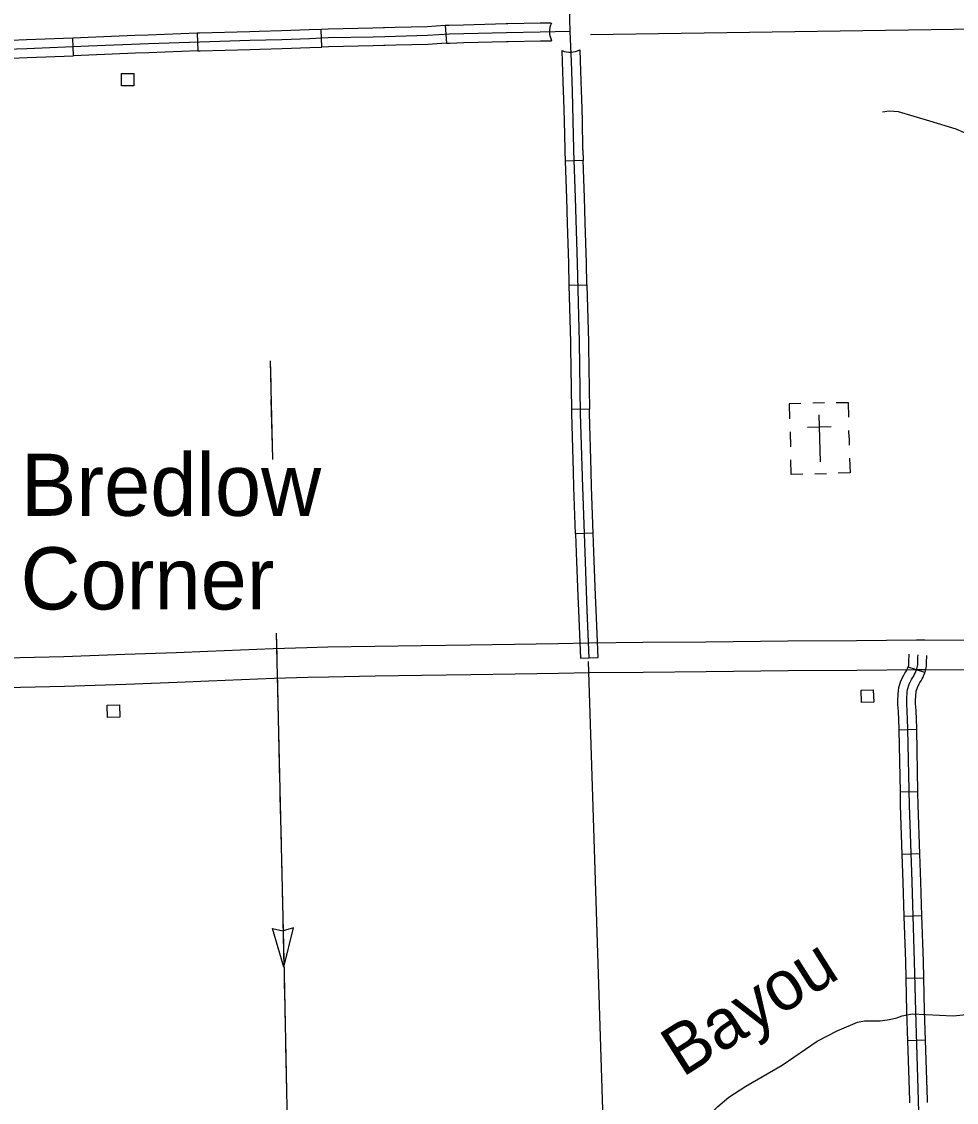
# Model space of a CAD drawing. Extents: x -19 to 366, y -4 to 359.
# Drawn here: x 165.449 to 166.954, y 176.331 to 178.07 of the extents above; entities that cross this region are included whole.
import ezdxf

# ---------------------------------------------------------------- set-up
doc = ezdxf.new("R2010")
doc.units = 0
for name, color, linetype in [('Level 10', 7, 'Continuous'), ('Level 24', 7, 'Continuous'), ('Level 31', 7, 'Continuous'), ('Level 32', 7, 'Continuous'), ('Level 35', 7, 'Continuous'), ('Level 43', 7, 'Continuous'), ('Level 5', 7, 'Continuous'), ('Level 56', 7, 'Continuous'), ('Level 57', 7, 'Continuous'), ('Level 60', 7, 'Continuous')]:
    doc.layers.add(name, color=color, linetype=linetype)

msp = doc.modelspace()

# ---------------------------------------------------------------- linework, layer by layer
at = {"layer": 'Level 10'}
for p, q in [((166.3623, 177.0698), (166.3627, 177.0698)), ((166.892, 177.0745), (166.8919, 177.0745))]:
    msp.add_line(p, q, dxfattribs=at)
for points in [[(166.3623, 177.0698), (166.3126, 177.0685), (166.2428, 177.0677), (166.1716, 177.0663), (166.0926, 177.0654), (166.0179, 177.0644), (165.9423, 177.063), (165.9087, 177.0624), (165.8542, 177.0607), (165.749, 177.0561), (165.698, 177.0543), (165.6155, 177.0512), (165.5172, 177.0478), (165.4466, 177.046), (165.381, 177.0446), (165.3735, 177.0444)], [(166.892, 177.0745), (166.8895, 177.0745), (166.7931, 177.0735), (166.6824, 177.0728), (166.5506, 177.0713), (166.4493, 177.0706), (166.3627, 177.0698)], [(167.7511, 177.0803), (167.6948, 177.0801), (167.6876, 177.0801), (167.6698, 177.08), (167.6511, 177.0799), (167.6395, 177.0797), (167.5342, 177.0791), (167.3821, 177.0771), (167.2859, 177.0767), (167.218, 177.0761), (167.1246, 177.0752), (167.0212, 177.0742), (166.9029, 177.0746), (166.8919, 177.0745)], [(166.8925, 177.0272), (166.9031, 177.0273), (167.0213, 177.0268), (167.125, 177.0278), (167.2184, 177.0288), (167.2862, 177.0293), (167.3825, 177.0297), (167.5346, 177.0317), (167.6399, 177.0324), (167.6516, 177.0325), (167.6701, 177.0326), (167.6878, 177.0327), (167.695, 177.0327), (167.7513, 177.033)], [(165.3749, 176.997), (165.3822, 176.9973), (165.4477, 176.9986), (165.5186, 177.0005), (165.6172, 177.0039), (165.6997, 177.007), (165.7508, 177.0088), (165.856, 177.0134), (165.9099, 177.015), (165.9432, 177.0157), (166.0187, 177.0171), (166.0931, 177.018), (166.1724, 177.019), (166.2436, 177.0204), (166.3135, 177.0212), (166.3635, 177.0224)], [(166.3631, 177.0224), (166.4496, 177.0232), (166.551, 177.0239), (166.6829, 177.0255), (166.7935, 177.0262), (166.8899, 177.0271), (166.8925, 177.0272)]]:
    msp.add_lwpolyline(points, dxfattribs=at)
at = {"layer": 'Level 31'}
for p, q in [((165.9328, 178.0287), (165.9317, 178.0571)), ((166.1313, 178.0632), (166.133, 178.0348)), ((165.533, 178.0147), (165.532, 178.0431)), ((165.7318, 178.0508), (165.7329, 178.0224)), ((166.2324, 178.0376), (166.2324, 178.0376)), ((166.3221, 177.9453), (166.3221, 177.9453)), ((166.353, 177.8462), (166.3247, 177.8452)), ((166.3309, 177.6454), (166.3593, 177.6462)), ((166.3334, 177.5457), (166.3334, 177.5457)), ((166.3632, 177.4461), (166.3348, 177.4457)), ((166.3693, 177.2465), (166.341, 177.2455)), ((166.3487, 177.0455), (166.3771, 177.0467))]:
    msp.add_line(p, q, dxfattribs=at)
for points in [[(166.3321, 178.0535), (166.3301, 178.1317), (166.3281, 178.2345), (166.3266, 178.3039)], [(165.9317, 178.0571), (165.9124, 178.0564), (165.8678, 178.0548), (165.8319, 178.0538)], [(166.0318, 178.0595), (166.0148, 178.059), (165.9426, 178.0575), (165.9317, 178.0571)], [(166.1313, 178.0632), (166.1021, 178.0614), (166.0509, 178.06), (166.0337, 178.0595), (166.0318, 178.0595)], [(166.2318, 178.066), (166.2294, 178.066), (166.1606, 178.0642), (166.1373, 178.0635), (166.1313, 178.0632)], [(166.3019, 178.0673), (166.2838, 178.0671), (166.2318, 178.066)], [(166.0341, 178.0453), (166.0152, 178.0448), (165.943, 178.0433), (165.913, 178.0422), (165.8683, 178.0406), (165.8169, 178.0392), (165.7361, 178.0367), (165.6535, 178.0338), (165.557, 178.0299), (165.4578, 178.0261), (165.4081, 178.0244), (165.3664, 178.0235), (165.3566, 178.0238), (165.3469, 178.0238)], [(165.532, 178.0431), (165.4573, 178.0403), (165.4321, 178.0394)], [(165.6318, 178.0471), (165.5565, 178.0441), (165.532, 178.0431)], [(165.7318, 178.0508), (165.6529, 178.0479), (165.6318, 178.0471)], [(165.8319, 178.0538), (165.8165, 178.0534), (165.7356, 178.0509), (165.7318, 178.0508)], [(166.3321, 178.0535), (166.2841, 178.0529), (166.2297, 178.0518), (166.161, 178.05), (166.1379, 178.0494), (166.1027, 178.0472), (166.0513, 178.0458), (166.0341, 178.0453)], [(166.133, 178.0348), (166.1386, 178.0352), (166.1614, 178.0358), (166.23, 178.0376), (166.2324, 178.0376)], [(166.2324, 178.0376), (166.2843, 178.0387), (166.3023, 178.0389)], [(166.3629, 177.0461), (166.3597, 177.1228), (166.3562, 177.2161), (166.3525, 177.3209), (166.3491, 177.4394), (166.3475, 177.5544), (166.3442, 177.6807), (166.341, 177.7863), (166.3383, 177.8623), (166.3382, 177.8644), (166.3373, 177.9101), (166.3359, 177.9579), (166.3342, 178.0057), (166.3321, 178.0535)], [(165.7329, 178.0224), (165.654, 178.0196), (165.633, 178.0187)], [(165.7329, 178.0224), (165.7366, 178.0225), (165.8173, 178.025), (165.8327, 178.0254)], [(165.8327, 178.0254), (165.8687, 178.0264), (165.9135, 178.028), (165.9328, 178.0287)], [(166.0326, 178.0311), (166.0155, 178.0306), (165.9434, 178.0291), (165.9328, 178.0287)], [(166.133, 178.0348), (166.1033, 178.033), (166.0517, 178.0316), (166.0345, 178.0311), (166.0326, 178.0311)], [(166.3221, 177.9453), (166.3217, 177.9575), (166.32, 178.0052), (166.3192, 178.023)], [(166.3476, 178.0243), (166.3484, 178.0063), (166.3501, 177.9584), (166.3505, 177.9461)], [(165.4331, 178.011), (165.4583, 178.0119), (165.533, 178.0147)], [(165.633, 178.0187), (165.5576, 178.0157), (165.533, 178.0147)], [(166.3247, 177.8452), (166.3241, 177.8619), (166.324, 177.8641), (166.3231, 177.9098), (166.3221, 177.9453)], [(166.3505, 177.9461), (166.3515, 177.9105), (166.3524, 177.8646), (166.3525, 177.8627), (166.353, 177.8462)], [(166.328, 177.7453), (166.3268, 177.7858), (166.3247, 177.8452)], [(166.3564, 177.7462), (166.3552, 177.7867), (166.353, 177.8462)], [(166.3309, 177.6454), (166.33, 177.6803), (166.328, 177.7453)], [(166.3593, 177.6462), (166.3584, 177.6811), (166.3564, 177.7462)], [(166.3334, 177.5457), (166.3333, 177.5541), (166.3309, 177.6454)], [(166.3593, 177.6462), (166.3617, 177.5547), (166.3618, 177.546)], [(166.3348, 177.4457), (166.3334, 177.5457)], [(166.3618, 177.546), (166.3632, 177.4461)], [(166.3376, 177.3455), (166.3349, 177.4391), (166.3348, 177.4457)], [(166.366, 177.3463), (166.3633, 177.4397), (166.3632, 177.4461)], [(166.341, 177.2455), (166.3383, 177.3205), (166.3376, 177.3455)], [(166.3693, 177.2465), (166.3667, 177.3214), (166.366, 177.3463)], [(166.341, 177.2455), (166.342, 177.2156), (166.3447, 177.1455)], [(166.373, 177.1466), (166.3704, 177.2166), (166.3693, 177.2465)], [(166.3447, 177.1455), (166.3455, 177.1223), (166.3487, 177.0455)], [(166.3771, 177.0467), (166.3739, 177.1234), (166.373, 177.1466)]]:
    msp.add_lwpolyline(points, dxfattribs=at)
for start, end in [(155.4209, 206.175), (247.147, 297.9004)]:
    msp.add_arc((166.3321, 178.0535), 0.0331, start, end, dxfattribs=at)
at = {"layer": 'Level 32'}
for p, q in [((166.9033, 177.0224), (166.8763, 177.0312)), ((166.89, 176.9305), (166.8616, 176.9299)), ((166.8921, 176.8305), (166.8637, 176.8299)), ((166.8952, 176.7308), (166.8668, 176.7298)), ((166.8985, 176.6308), (166.8701, 176.6299)), ((166.9015, 176.5307), (166.8731, 176.5301)), ((166.9042, 176.4309), (166.8758, 176.43))]:
    msp.add_line(p, q, dxfattribs=at)
for points in [[(166.8965, 176.1952), (166.8931, 176.3346), (166.8885, 176.4776), (166.8867, 176.5577), (166.8825, 176.6855), (166.8783, 176.8088), (166.8758, 176.9315), (166.8758, 176.9322), (166.8749, 176.9608), (166.8741, 176.9715), (166.8741, 176.9755), (166.8741, 176.9794), (166.8742, 176.9834), (166.8744, 176.9874), (166.8748, 176.9914), (166.8752, 176.9953), (166.8779, 177.0035), (166.8817, 177.0113), (166.8832, 177.0137), (166.8847, 177.0162), (166.8861, 177.0188), (166.8874, 177.0214), (166.8886, 177.0241), (166.8898, 177.0267), (166.8904, 177.0285), (166.8909, 177.0306), (166.8913, 177.0326), (166.8916, 177.0346), (166.8917, 177.0386), (166.8918, 177.0427), (166.892, 177.0468), (166.8922, 177.0508)], [(166.8763, 177.0312), (166.8767, 177.0326), (166.8771, 177.0339), (166.8773, 177.0351), (166.8774, 177.0358), (166.8775, 177.039), (166.8776, 177.0432), (166.8778, 177.0475), (166.878, 177.0517)], [(166.9033, 177.0224), (166.904, 177.0245), (166.9047, 177.0273), (166.9053, 177.0301), (166.9058, 177.0334), (166.9059, 177.0383), (166.906, 177.0422), (166.9062, 177.0461), (166.9064, 177.05)], [(166.8616, 176.9299), (166.8616, 176.9311), (166.8616, 176.9318), (166.8607, 176.96), (166.8599, 176.9709), (166.8598, 176.9754), (166.8599, 176.9797), (166.86, 176.9841), (166.8603, 176.9884), (166.8606, 176.9927), (166.8612, 176.9984), (166.8647, 177.0089), (166.8692, 177.0182), (166.8711, 177.0212), (166.8723, 177.0233), (166.8735, 177.0254), (166.8746, 177.0276), (166.8756, 177.0298), (166.8764, 177.0317), (166.8763, 177.0312)], [(166.89, 176.9305), (166.89, 176.9318), (166.89, 176.9327), (166.8891, 176.9615), (166.8883, 176.9721), (166.8883, 176.9755), (166.8883, 176.9792), (166.8884, 176.9828), (166.8886, 176.9864), (166.8889, 176.9901), (166.8891, 176.9923), (166.8911, 176.9981), (166.8941, 177.0044), (166.8953, 177.0063), (166.8971, 177.0092), (166.8987, 177.0122), (166.9002, 177.0152), (166.9016, 177.0183), (166.9031, 177.0218), (166.9033, 177.0224)], [(166.8637, 176.8299), (166.8616, 176.9299)], [(166.8921, 176.8305), (166.89, 176.9305)], [(166.8668, 176.7298), (166.8641, 176.8084), (166.8637, 176.8299)], [(166.8952, 176.7308), (166.8925, 176.8092), (166.8921, 176.8305)], [(166.8701, 176.6299), (166.8683, 176.685), (166.8668, 176.7298)], [(166.8985, 176.6308), (166.8967, 176.6859), (166.8952, 176.7308)], [(166.8731, 176.5301), (166.8725, 176.5573), (166.8701, 176.6299)], [(166.9015, 176.5307), (166.9009, 176.5581), (166.8985, 176.6308)], [(166.8758, 176.43), (166.8743, 176.4772), (166.8731, 176.5301)], [(166.9042, 176.4309), (166.9027, 176.4779), (166.9015, 176.5307)], [(166.879, 176.3301), (166.8789, 176.3342), (166.8758, 176.43)], [(166.9074, 176.3308), (166.9073, 176.335), (166.9042, 176.4309)]]:
    msp.add_lwpolyline(points, dxfattribs=at)
at = {"layer": 'Level 35'}
for points in [[(166.9903, 177.8806), (166.9535, 177.8968), (166.911, 177.9097), (166.8606, 177.9246), (166.8455, 177.9256), (166.8349, 177.9242)], [(166.5125, 176.2396), (166.5159, 176.2462), (166.5171, 176.2505), (166.5284, 176.2785), (166.5364, 176.2902), (166.5701, 176.3241), (166.5875, 176.339), (166.615, 176.357), (166.6735, 176.3909), (166.7296, 176.4292), (166.762, 176.4457), (166.7948, 176.4597), (166.8058, 176.4623), (166.8312, 176.462), (166.8463, 176.464), (166.8583, 176.4668), (166.8664, 176.4699), (166.8829, 176.4734), (166.9487, 176.4703), (166.9809, 176.4731)]]:
    msp.add_lwpolyline(points, dxfattribs=at)
at = {"layer": 'Level 43'}
for p, q in [((165.8715, 176.5483), (165.8533, 176.6107)), ((165.8533, 176.6107), (165.8701, 176.6066)), ((165.8869, 176.6114), (165.8703, 176.6066)), ((165.8715, 176.5483), (165.8869, 176.6114))]:
    msp.add_line(p, q, dxfattribs=at)
for points in [[(165.8494, 177.524), (165.853, 177.3652)], [(165.8494, 177.524), (165.8503, 177.4865)], [(165.8508, 177.4615), (165.8525, 177.3865)], [(165.8594, 177.0857), (165.8718, 176.5373), (165.8819, 176.0543), (165.8957, 175.6662), (165.8949, 175.6501), (165.8897, 175.6372), (165.8822, 175.6283), (165.8679, 175.6175)], [(165.8594, 177.0857), (165.8602, 177.0482)], [(165.8608, 177.0232), (165.8625, 176.9482)], [(165.863, 176.9232), (165.8647, 176.8482)], [(165.8653, 176.8232), (165.867, 176.7482)], [(165.8676, 176.7233), (165.8693, 176.6483)], [(165.8698, 176.6233), (165.8715, 176.5483)], [(165.8721, 176.5233), (165.8729, 176.4858)], [(165.8729, 176.4858), (165.8736, 176.4483)], [(165.8742, 176.4233), (165.8757, 176.3483)]]:
    msp.add_lwpolyline(points, dxfattribs=at)
at = {"layer": 'Level 5'}
for points in [[(166.3649, 178.0488), (167.3515, 178.0632)], [(166.3614, 177.04), (166.3922, 176.0676)]]:
    msp.add_lwpolyline(points, dxfattribs=at)
at = {"layer": 'Level 56'}
for points in [[(165.6104, 177.9665), (165.6104, 177.9862), (165.6302, 177.9862), (165.6302, 177.9665)], [(166.801, 176.9744), (166.8005, 176.9941), (166.8202, 176.9946), (166.8208, 176.9749)], [(165.5877, 176.95), (165.5871, 176.9697), (165.6069, 176.9703), (165.6074, 176.9505)]]:
    msp.add_lwpolyline(points, close=True, dxfattribs=at)
at = {"layer": 'Level 57'}
for p, q in [((166.7417, 177.4561), (166.7228, 177.4556)), ((166.7327, 177.4369), (166.7348, 177.3612)), ((166.7143, 177.4174), (166.7523, 177.4185)), ((166.7811, 177.4003), (166.7808, 177.412)), ((166.6861, 177.4094), (166.6868, 177.3857)), ((166.7338, 177.399), (166.7338, 177.399)), ((166.7338, 177.399), (166.7338, 177.399)), ((166.7811, 177.4003), (166.7814, 177.3883)), ((166.726, 177.342), (166.7449, 177.3425))]:
    msp.add_line(p, q, dxfattribs=at)
for points in [[(166.7038, 177.455), (166.6848, 177.4545), (166.6855, 177.4308)], [(166.7606, 177.4566), (166.7795, 177.4571), (166.7802, 177.4335)], [(166.707, 177.3414), (166.688, 177.3409), (166.6874, 177.3646)], [(166.782, 177.3672), (166.7827, 177.3436), (166.7638, 177.343)]]:
    msp.add_lwpolyline(points, dxfattribs=at)
at = {"layer": 'Level 60'}
for points in [[(176.1271, 2.4436), (175.8876, 11.0613), (175.6472, 19.6792), (175.4061, 28.2972), (175.164, 36.9153), (174.9212, 45.5335), (174.6775, 54.1519), (174.433, 62.7704), (174.1876, 71.389), (173.9414, 80.0077), (173.6944, 88.6266), (173.4466, 97.2456), (173.1979, 105.8647), (172.9484, 114.484), (172.6981, 123.1034), (172.447, 131.7229), (172.195, 140.3425), (171.9422, 148.9623), (171.6886, 157.5822), (171.4342, 166.2022), (171.179, 174.8224), (170.9229, 183.4427), (170.666, 192.0631), (170.4084, 200.6837), (170.1499, 209.3044), (169.8906, 217.9252), (169.6305, 226.5461), (169.3695, 235.1672), (169.1078, 243.7884), (168.8453, 252.4098), (168.5819, 261.0312), (168.3178, 269.6528), (168.0528, 278.2746), (167.7871, 286.8964), (167.5205, 295.5185), (167.2532, 304.1406), (166.985, 312.7629), (166.7161, 321.3853), (166.4463, 330.0078), (166.1758, 338.6305), (165.9044, 347.2533)], [(168.7902, 2.2442), (168.5607, 10.8615), (168.3304, 19.479), (168.0993, 28.0965), (167.8673, 36.7142), (167.6346, 45.3321), (167.4011, 53.95), (167.1668, 62.5681), (166.9316, 71.1863), (166.6957, 79.8047), (166.459, 88.4232), (166.2215, 97.0418), (165.9832, 105.6605), (165.7441, 114.2794), (165.5043, 122.8984), (165.2636, 131.5176), (165.0221, 140.1368), (164.7799, 148.7563), (164.5369, 157.3758), (164.2931, 165.9955), (164.0485, 174.6153), (163.8031, 183.2352), (163.5569, 191.8553), (163.31, 200.4755), (163.0623, 209.0959), (162.8138, 217.7164), (162.5645, 226.337), (162.3145, 234.9577), (162.0637, 243.5786), (161.8121, 252.1997), (161.5597, 260.8208), (161.3066, 269.4421), (161.0527, 278.0636), (160.798, 286.6851), (160.5426, 295.3068), (160.2864, 303.9287), (160.0294, 312.5507), (159.7717, 321.1728), (159.5132, 329.7951), (159.2539, 338.4175), (158.9939, 347.04)], [(0, 172.2839), (7.1335, 172.2883), (14.267, 172.3015), (21.4005, 172.3236), (28.5339, 172.3544), (35.6673, 172.3941), (42.8006, 172.4426), (49.9339, 172.4999), (57.0671, 172.566), (64.2002, 172.6409), (71.3332, 172.7246), (78.4661, 172.8172), (85.5989, 172.9186), (92.7315, 173.0287), (99.8641, 173.1477), (106.9964, 173.2755), (114.1286, 173.4122), (121.2606, 173.5576), (128.3925, 173.7119), (135.5241, 173.8749), (142.6555, 174.0468), (149.7867, 174.2275), (156.9177, 174.417), (164.0485, 174.6153), (171.179, 174.8224), (178.3092, 175.0383), (185.4392, 175.2631), (192.5688, 175.4966), (199.6982, 175.739), (206.8273, 175.9902), (213.9561, 176.2502), (221.0845, 176.5189), (228.2126, 176.7965), (235.3404, 177.083), (242.4677, 177.3782), (249.5948, 177.6822), (256.7214, 177.995), (263.8476, 178.3167), (270.9735, 178.6471), (278.0989, 178.9863), (285.2239, 179.3344), (292.3485, 179.6912), (299.4726, 180.0569), (306.5963, 180.4314), (313.7195, 180.8146), (320.8422, 181.2067), (327.9644, 181.6076), (335.0862, 182.0172), (342.2074, 182.4357)]]:
    msp.add_spline(points, degree=3, dxfattribs=at)

# ---------------------------------------------------------------- texts
at = {"layer": 'Level 24'}
for s, p in [('Bredlow', (165.4484, 177.2745)), ('Corner', (165.4477, 177.1239))]:
    msp.add_text(s, height=0.1, dxfattribs=at).set_placement(p)
at = {"layer": 'Level 35'}
msp.add_text('Bayou', height=0.08, rotation=32.3617, dxfattribs=at).set_placement((166.513, 176.3704))

doc.saveas('drawing.dxf')
